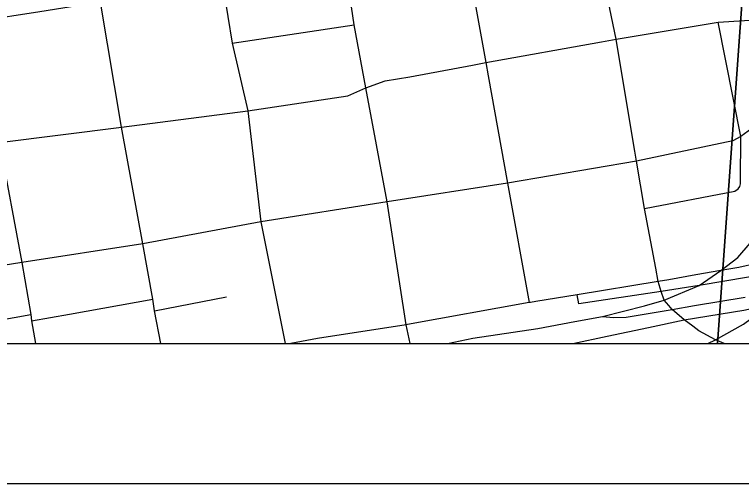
# Model space of a CAD drawing. Extents: x -8.2 to 38.5, y -0.1 to 21.9.
# Drawn here: x 6.953 to 7.473, y 13.864 to 14.199 of the extents above; entities that cross this region are included whole.
import ezdxf

# ---------------------------------------------------------------- set-up
doc = ezdxf.new("R2010")
doc.units = 0
for name, color, linetype in [('Default', 7, 'Continuous'), ('GM_X_Airport_Location_Class_3', 7, 'Continuous'), ('GM_X_Interstate_Location', 7, 'Continuous'), ('GM_X_Section', 7, 'Continuous'), ('GM_X_State_Location', 7, 'Continuous'), ('GM_X_Township', 7, 'Continuous'), ('GM_X_Township_Subdivision_Text', 7, 'Continuous'), ('GM_X_Township_Text', 7, 'Continuous')]:
    doc.layers.add(name, color=color, linetype=linetype)

msp = doc.modelspace()

# ---------------------------------------------------------------- linework, layer by layer
at = {"layer": 'Default'}
for points in [[(5.65897, 13.96446), (7.78149, 13.96446), (7.78498, 13.9675), (7.81753, 13.99011), (7.93432, 14.10397), (7.94352, 14.11294), (8.01003, 14.17777), (8.07899, 14.27368), (8.19078, 14.46511), (8.23777, 14.56216), (8.37153, 14.7627), (8.71106, 15.14749), (8.80996, 15.22595), (8.90733, 15.2775), (8.96338, 15.31357), (8.96338, 20.75346)], [(7.52022, 14.86341), (7.45585, 13.96446), (7.723, 13.96446)]]:
    msp.add_lwpolyline(points, dxfattribs=at)
msp.add_lwpolyline([(6.45347, 13.96446), (7.45585, 13.96446), (7.52022, 14.86341), (6.53061, 14.97169)], close=True, dxfattribs=at)
at = {"layer": 'GM_X_Airport_Location_Class_3'}
for p, q in [((7.377, 13.96965), (7.40642, 13.97585)), ((7.35237, 13.96446), (7.377, 13.96965))]:
    msp.add_line(p, q, dxfattribs=at)
for points in [[(7.37353, 13.9835), (7.38131, 13.98283), (7.3905, 13.98319), (7.42331, 13.98871), (7.43924, 13.99143), (7.47554, 13.99751)], [(7.40642, 13.97585), (7.43191, 13.98122), (7.47449, 13.98816), (7.49102, 13.99163), (7.50452, 13.99552), (7.51395, 13.99885)]]:
    msp.add_lwpolyline(points, dxfattribs=at)
at = {"layer": 'GM_X_Interstate_Location'}
for points in [[(7.49961, 14.02775), (7.4969, 14.02571), (7.48367, 14.02152), (7.47107, 14.01865), (7.4581, 14.01636), (7.44036, 14.01334), (7.42085, 14.00988), (7.41344, 14.00856)], [(7.4856, 14.01341), (7.47794, 14.01161), (7.44262, 14.00582), (7.41541, 14.00135)], [(7.41541, 14.00135), (7.3567, 13.99272), (7.35546, 13.99914)]]:
    msp.add_lwpolyline(points, dxfattribs=at)
at = {"layer": 'GM_X_Section'}
msp.add_lwpolyline([(5.65897, 13.96446), (7.78149, 13.96446), (7.78498, 13.9675), (7.81753, 13.99011), (7.93432, 14.10397), (7.94352, 14.11294), (8.01003, 14.17777), (8.07899, 14.27368), (8.19078, 14.46511), (8.23777, 14.56216), (8.37153, 14.7627), (8.71106, 15.14749), (8.80996, 15.22595), (8.90733, 15.2775), (8.96338, 15.31357), (8.96338, 20.76446)], dxfattribs=at)
at = {"layer": 'GM_X_State_Location'}
for points in [[(7.35383, 13.97995), (7.37353, 13.9835), (7.40357, 13.99117), (7.41766, 13.99519), (7.44262, 14.00582), (7.4581, 14.01636), (7.47025, 14.02561), (7.47902, 14.03592)], [(7.26273, 13.96446), (7.28099, 13.96812), (7.32725, 13.97516), (7.35383, 13.97995)], [(7.44881, 13.96446), (7.4543, 13.967), (7.47422, 13.97806), (7.47977, 13.9821)]]:
    msp.add_lwpolyline(points, dxfattribs=at)
at = {"layer": 'GM_X_Township'}
for p, q in [((2.16338, 13.96446), (8.96338, 13.96446)), ((2.06338, 13.86446), (9.06338, 13.86446))]:
    msp.add_line(p, q, dxfattribs=at)
at = {"layer": 'GM_X_Township_Subdivision_Text'}
for p, q in [((7.47251, 14.11207), (7.4563, 14.19373)), ((7.10894, 14.1788), (7.19597, 14.19173)), ((7.40362, 14.0606), (7.46815, 14.073)), ((7.0534, 13.9877), (7.10486, 13.99773)), ((6.87897, 13.96986), (6.96501, 13.98508))]:
    msp.add_line(p, q, dxfattribs=at)
for points in [[(7.46815, 14.073), (7.47059, 14.07482), (7.47176, 14.07641), (7.47218, 14.07821), (7.47208, 14.08033), (7.47251, 14.11207)], [(6.96544, 13.98046), (6.99257, 13.98523), (7.05218, 13.99598)]]:
    msp.add_lwpolyline(points, dxfattribs=at)
at = {"layer": 'GM_X_Township_Text'}
for p, q in [((7.39615, 14.10412), (7.38321, 14.18145)), ((7.12007, 14.13041), (7.1677, 14.13748)), ((7.23615, 13.96446), (7.23334, 13.97777))]:
    msp.add_line(p, q, dxfattribs=at)
for points in [[(6.98782, 14.88358), (7.00005, 14.81309), (7.01836, 14.70817), (7.03235, 14.62838), (7.04561, 14.55066), (7.05601, 14.49032), (7.0603, 14.46184), (7.06587, 14.42785), (7.07806, 14.36171), (7.08593, 14.31145), (7.09349, 14.27084), (7.10208, 14.223), (7.10259, 14.21694), (7.10894, 14.1788), (7.12007, 14.13041), (7.12949, 14.05117), (7.14673, 13.96446)], [(7.05783, 13.96446), (7.0534, 13.9877), (7.05218, 13.99598), (7.04512, 14.03558), (7.02976, 14.11868), (7.01476, 14.20789), (7.00506, 14.25683), (6.99832, 14.2976), (6.99109, 14.34758), (6.9804, 14.41351), (6.97498, 14.44392), (6.97424, 14.44802), (6.96955, 14.47516), (6.95952, 14.53697)], [(7.25998, 14.33992), (7.26665, 14.29325), (7.27443, 14.25155), (7.28302, 14.20418), (7.29016, 14.16485), (7.29189, 14.15529)], [(7.38321, 14.18145), (7.37877, 14.20332), (7.36774, 14.26986)], [(7.20434, 14.14693), (7.19597, 14.19173), (7.18918, 14.23864)], [(7.03498, 14.21123), (7.01476, 14.20789), (6.97145, 14.20117), (6.92809, 14.19445), (6.88248, 14.18801), (6.84007, 14.1854), (6.73899, 14.17153)], [(7.37287, 14.17961), (7.38321, 14.18145), (7.4563, 14.19373), (7.49007, 14.19592), (7.49731, 14.19708)], [(7.28064, 14.16306), (7.29016, 14.16485), (7.37287, 14.17961)], [(7.54452, 14.16895), (7.52769, 14.15556), (7.52141, 14.15058), (7.51025, 14.14173), (7.47761, 14.11585), (7.47251, 14.11207), (7.46676, 14.10911), (7.39774, 14.09459), (7.30576, 14.07884), (7.21965, 14.06547), (7.12949, 14.05117), (7.04512, 14.03558), (6.9586, 14.02206), (6.87215, 14.00847), (6.82898, 14.00087), (6.78496, 13.99353), (6.69995, 13.97776)], [(7.20434, 14.14693), (7.21832, 14.15187), (7.23591, 14.15466), (7.28064, 14.16306)], [(7.29189, 14.15529), (7.30576, 14.07884), (7.32122, 13.99355)], [(7.1677, 14.13748), (7.19152, 14.14101), (7.20434, 14.14693)], [(7.23334, 13.97777), (7.21965, 14.06547), (7.20434, 14.14693)], [(6.68367, 14.06538), (6.769, 14.0792), (6.81454, 14.08676), (6.85749, 14.09436), (6.94228, 14.1078), (7.02976, 14.11868), (7.12007, 14.13041)], [(6.94228, 14.1078), (6.9586, 14.02206), (6.96501, 13.98508), (6.96544, 13.98046), (6.96832, 13.96446)], [(7.41344, 14.00856), (7.41171, 14.01802), (7.40362, 14.0606), (7.39774, 14.09459), (7.39659, 14.10151), (7.39615, 14.10412)], [(7.41344, 14.00856), (7.35546, 13.99914), (7.32595, 13.99434)], [(7.42089, 13.99149), (7.41766, 13.99519), (7.41541, 14.00135), (7.41344, 14.00856)], [(7.32595, 13.99434), (7.32202, 13.9937), (7.32122, 13.99355), (7.23414, 13.97791), (7.23334, 13.97777), (7.16999, 13.96794), (7.15077, 13.96446)], [(7.43801, 13.97661), (7.43191, 13.98122), (7.42331, 13.98871), (7.42089, 13.99149)], [(7.46045, 13.96446), (7.4543, 13.967), (7.44238, 13.97332), (7.43801, 13.97661)]]:
    msp.add_lwpolyline(points, dxfattribs=at)

doc.saveas('drawing.dxf')
